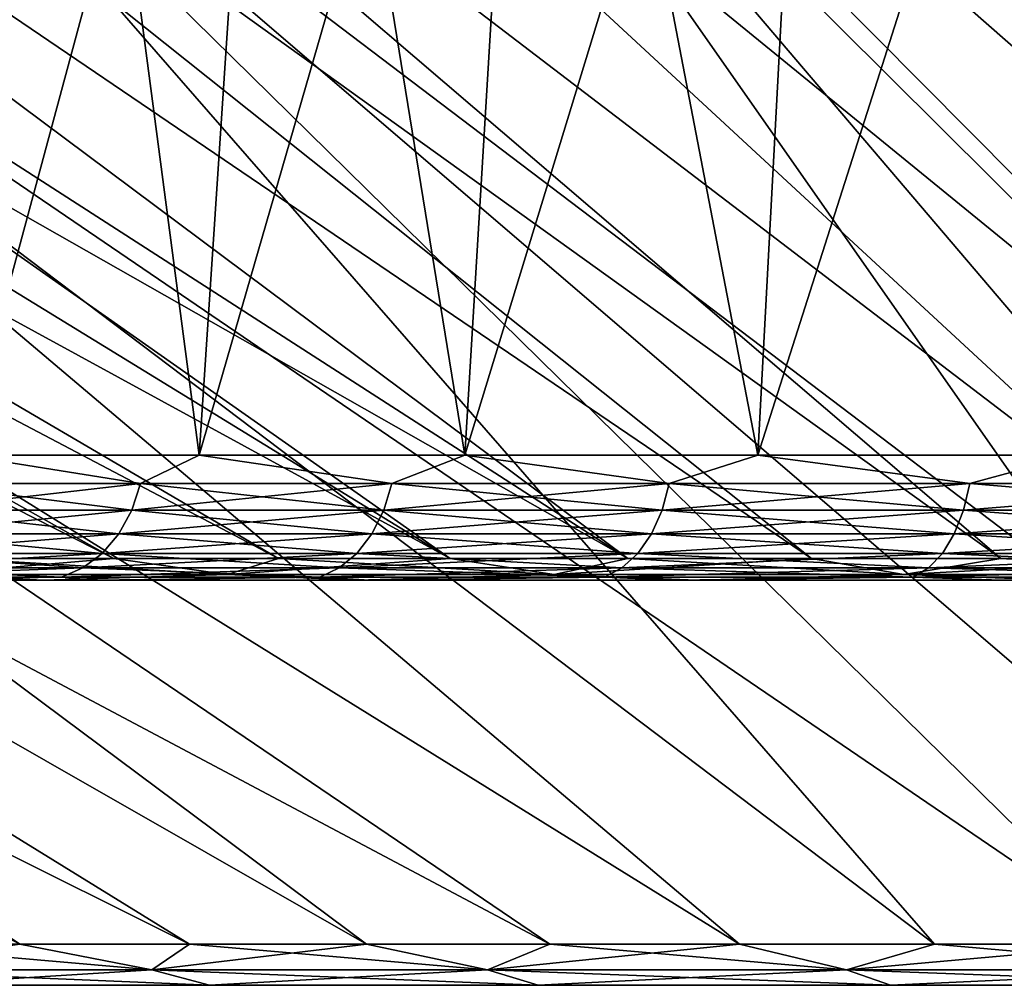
# Model space of a CAD drawing. Header units: metres. Extents: x -109 to 109, y -78 to 121.
# Tile 326 of 656: x -87.72 to -84.12, y 109.85 to 113.37. Entities that reach past the tile are written whole.
import ezdxf

# ---------------------------------------------------------------- set-up
doc = ezdxf.new("R2010")
doc.units = ezdxf.units.M
doc.layers.add('solid_508554_SW0001', color=7, linetype='CONTINUOUS')

msp = doc.modelspace()

# ---------------------------------------------------------------- linework, layer by layer
at = {"layer": 'solid_508554_SW0001'}
for points in [[(-97.27829, 116.440231, -10.320314), (-87.374054, 111.404022, -20.002378), (-87.949654, 111.404022, -20.550396)], [(-97.27829, 116.440231, -10.320314), (-96.339455, 116.440231, -9.457993), (-87.374054, 111.404022, -20.002378)], [(-97.278282, 116.440231, -53.679695), (-87.949646, 111.404022, -43.449604), (-87.374054, 111.404022, -43.997623)], [(-96.339447, 116.440231, -54.542011), (-97.278282, 116.440231, -53.679695), (-87.374054, 111.404022, -43.997623)], [(-96.339455, 116.440231, -9.457993), (-86.772255, 111.404022, -19.483263), (-87.374054, 111.404022, -20.002378)], [(-96.339455, 116.440231, -9.457993), (-95.364868, 116.440231, -8.636294), (-86.772255, 111.404022, -19.483263)], [(-96.339447, 116.440231, -54.542011), (-87.374054, 111.404022, -43.997623), (-86.772255, 111.404022, -44.516735)], [(-95.364868, 116.440231, -55.363708), (-96.339447, 116.440231, -54.542011), (-86.772255, 111.404022, -44.516735)], [(-95.364868, 116.440231, -55.363708), (-86.772255, 111.404022, -44.516735), (-86.145706, 111.404022, -45.005699)], [(-94.356285, 116.440231, -56.143307), (-95.364868, 116.440231, -55.363708), (-86.145706, 111.404022, -45.005699)], [(-95.364868, 116.440231, -8.636294), (-86.145714, 111.404022, -18.994301), (-86.772255, 111.404022, -19.483263)], [(-95.364868, 116.440231, -8.636294), (-94.356293, 116.440231, -7.8567), (-86.145714, 111.404022, -18.994301)], [(-94.356293, 116.440231, -7.8567), (-93.315536, 116.440231, -7.120615), (-86.145714, 111.404022, -18.994301)], [(-94.356285, 116.440231, -56.143307), (-86.145706, 111.404022, -45.005699), (-85.495926, 111.404022, -45.463329)], [(-93.315521, 116.440231, -56.879398), (-94.356285, 116.440231, -56.143307), (-85.495926, 111.404022, -45.463329)], [(-93.315536, 116.440231, -7.120615), (-85.495926, 111.404022, -18.536669), (-86.145714, 111.404022, -18.994301)], [(-93.315536, 116.440231, -7.120615), (-92.244484, 116.440231, -6.429365), (-85.495926, 111.404022, -18.536669)], [(-92.244453, 116.440231, -57.570652), (-93.315521, 116.440231, -56.879398), (-85.495926, 111.404022, -45.463329)], [(-92.244484, 116.440231, -6.429365), (-84.824471, 111.404022, -18.111473), (-85.495926, 111.404022, -18.536669)], [(-92.244484, 116.440231, -6.429365), (-91.14505, 116.440231, -5.784192), (-84.824471, 111.404022, -18.111473)], [(-92.244453, 116.440231, -57.570652), (-85.495926, 111.404022, -45.463329), (-84.824471, 111.404022, -45.888527)], [(-91.14502, 116.440231, -58.215824), (-92.244453, 116.440231, -57.570652), (-84.824471, 111.404022, -45.888527)], [(-91.14505, 116.440231, -5.784192), (-84.132957, 111.404022, -17.719736), (-84.824471, 111.404022, -18.111473)], [(-91.14505, 116.440231, -5.784192), (-90.019226, 116.440231, -5.186259), (-84.132957, 111.404022, -17.719736)], [(-91.14502, 116.440231, -58.215824), (-84.824471, 111.404022, -45.888527), (-84.132957, 111.404022, -46.280262)], [(-90.019196, 116.440231, -58.813755), (-91.14502, 116.440231, -58.215824), (-84.132957, 111.404022, -46.280262)], [(-90.019226, 116.440231, -5.186259), (-83.423058, 111.404022, -17.362404), (-84.132957, 111.404022, -17.719736)], [(-90.019226, 116.440231, -5.186259), (-88.869034, 116.440231, -4.636645), (-83.423058, 111.404022, -17.362404)], [(-90.019196, 116.440231, -58.813755), (-84.132957, 111.404022, -46.280262), (-83.423058, 111.404022, -46.637596)], [(-88.869003, 116.440231, -59.363365), (-90.019196, 116.440231, -58.813755), (-83.423058, 111.404022, -46.637596)], [(-88.869034, 116.440231, -4.636645), (-82.696487, 111.404022, -17.040337), (-83.423058, 111.404022, -17.362404)], [(-88.869034, 116.440231, -4.636645), (-87.696548, 116.440231, -4.136341), (-82.696487, 111.404022, -17.040337)], [(-88.869003, 116.440231, -59.363365), (-83.423058, 111.404022, -46.637596), (-82.69648, 111.404022, -46.959663)], [(-87.696533, 116.440231, -59.863663), (-88.869003, 116.440231, -59.363365), (-82.69648, 111.404022, -46.959663)], [(-87.696548, 116.440231, -4.136341), (-81.954987, 111.404022, -16.754309), (-82.696487, 111.404022, -17.040337)], [(-87.696548, 116.440231, -4.136341), (-86.503883, 116.440231, -3.68625), (-81.954987, 111.404022, -16.754309)], [(-87.696533, 116.440231, -59.863663), (-82.69648, 111.404022, -46.959663), (-81.954987, 111.404022, -47.245689)], [(-86.503876, 116.440231, -60.313751), (-87.696533, 116.440231, -59.863663), (-81.954987, 111.404022, -47.245689)], [(-86.503883, 116.440231, -3.68625), (-85.293198, 116.440231, -3.287184), (-81.954987, 111.404022, -16.754309)], [(-86.503876, 116.440231, -60.313751), (-81.954987, 111.404022, -47.245689), (-81.200348, 111.404022, -47.494987)], [(-85.29319, 116.440231, -60.712818), (-86.503876, 116.440231, -60.313751), (-81.200348, 111.404022, -47.494987)], [(-85.293198, 116.440231, -3.287184), (-81.200348, 111.404022, -16.505011), (-81.954987, 111.404022, -16.754309)], [(-85.293198, 116.440231, -3.287184), (-84.066666, 116.440231, -2.939862), (-81.200348, 111.404022, -16.505011)], [(-84.066658, 116.440231, -61.060139), (-85.29319, 116.440231, -60.712818), (-81.200348, 111.404022, -47.494987)], [(-88.672012, 111.782051, -38.756016), (-88.347389, 116.025627, -38.575844), (-87.621422, 116.025627, -39.740566)], [(-87.926064, 111.782051, -39.952774), (-88.672012, 111.782051, -38.756016), (-87.621422, 116.025627, -39.740566)], [(-87.926064, 111.782051, -24.047224), (-87.621422, 116.025627, -24.259432), (-88.347389, 116.025627, -25.424158)], [(-87.926064, 111.782051, -24.047224), (-87.062874, 111.782051, -22.932072), (-87.621422, 116.025627, -24.259432)], [(-87.926064, 111.782051, -39.952774), (-87.621422, 116.025627, -39.740566), (-86.781158, 116.025627, -40.826115)], [(-87.062874, 111.782051, -41.067928), (-87.926064, 111.782051, -39.952774), (-86.781158, 116.025627, -40.826115)], [(-87.062874, 111.782051, -22.932072), (-86.781158, 116.025627, -23.173885), (-87.621422, 116.025627, -24.259432)], [(-87.062874, 111.782051, -22.932072), (-86.091293, 111.782051, -21.909969), (-86.781158, 116.025627, -23.173885)], [(-87.062874, 111.782051, -41.067928), (-86.781158, 116.025627, -40.826115), (-85.835419, 116.025627, -41.821014)], [(-86.091293, 111.782051, -42.090031), (-87.062874, 111.782051, -41.067928), (-85.835419, 116.025627, -41.821014)], [(-86.091293, 111.782051, -21.909969), (-85.835419, 116.025627, -22.178986), (-86.781158, 116.025627, -23.173885)], [(-86.091293, 111.782051, -21.909969), (-85.021294, 111.782051, -20.991402), (-85.835419, 116.025627, -22.178986)], [(-86.091293, 111.782051, -42.090031), (-85.835419, 116.025627, -41.821014), (-84.794083, 116.025627, -42.71497)], [(-85.021294, 111.782051, -43.008598), (-86.091293, 111.782051, -42.090031), (-84.794083, 116.025627, -42.71497)], [(-85.021294, 111.782051, -20.991402), (-84.794083, 116.025627, -21.285028), (-85.835419, 116.025627, -22.178986)], [(-85.021294, 111.782051, -20.991402), (-83.667511, 116.025627, -20.500898), (-84.794083, 116.025627, -21.285028)], [(-85.021294, 111.782051, -20.991402), (-83.863846, 111.782051, -20.185799), (-83.667511, 116.025627, -20.500898)], [(-85.021294, 111.782051, -43.008598), (-84.794083, 116.025627, -42.71497), (-83.667511, 116.025627, -43.4991)], [(-83.863846, 111.782051, -43.814201), (-85.021294, 111.782051, -43.008598), (-83.667511, 116.025627, -43.4991)], [(-97.185631, 115.030693, -9.529449), (-87.718544, 109.994484, -19.622213), (-87.097679, 109.994484, -19.086657)], [(-95.259377, 115.030693, -7.897992), (-97.185631, 115.030693, -9.529449), (-87.097679, 109.994484, -19.086657)], [(-97.185631, 115.030693, -9.529449), (-88.312378, 109.994484, -20.187588), (-87.718544, 109.994484, -19.622213)], [(-95.259392, 115.030693, -56.101997), (-87.097687, 109.994484, -44.913338), (-87.718552, 109.994484, -44.377781)], [(-95.259392, 115.030693, -56.101997), (-86.451302, 109.994484, -45.417786), (-87.097687, 109.994484, -44.913338)], [(-95.259392, 115.030693, -56.101997), (-93.204987, 115.030693, -57.568817), (-86.451302, 109.994484, -45.417786)], [(-95.259377, 115.030693, -7.897992), (-86.451286, 109.994484, -18.582207), (-85.780922, 109.994484, -18.110083)], [(-93.204971, 115.030693, -6.431173), (-95.259377, 115.030693, -7.897992), (-85.780922, 109.994484, -18.110083)], [(-95.259377, 115.030693, -7.897992), (-87.097679, 109.994484, -19.086657), (-86.451286, 109.994484, -18.582207)], [(-93.204987, 115.030693, -57.568817), (-85.78093, 109.994484, -45.889912), (-86.451302, 109.994484, -45.417786)], [(-93.204987, 115.030693, -57.568817), (-85.088203, 109.994484, -46.328575), (-85.78093, 109.994484, -45.889912)], [(-93.204987, 115.030693, -57.568817), (-91.036469, 115.030693, -58.860977), (-85.088203, 109.994484, -46.328575)], [(-93.204971, 115.030693, -6.431173), (-85.780922, 109.994484, -18.110083), (-85.088196, 109.994484, -17.671421)], [(-91.036453, 115.030693, -5.139014), (-93.204971, 115.030693, -6.431173), (-85.088196, 109.994484, -17.671421)], [(-91.036469, 115.030693, -58.860977), (-84.374794, 109.994484, -46.732719), (-85.088203, 109.994484, -46.328575)], [(-91.036469, 115.030693, -58.860977), (-88.768654, 115.030693, -59.969646), (-84.374794, 109.994484, -46.732719)], [(-91.036453, 115.030693, -5.139014), (-84.374786, 109.994484, -17.267279), (-83.642403, 109.994484, -16.898626)], [(-88.768639, 115.030693, -4.030347), (-91.036453, 115.030693, -5.139014), (-83.642403, 109.994484, -16.898626)], [(-91.036453, 115.030693, -5.139014), (-85.088196, 109.994484, -17.671421), (-84.374786, 109.994484, -17.267279)], [(-88.768654, 115.030693, -59.969646), (-83.64241, 109.994484, -47.101368), (-84.374794, 109.994484, -46.732719)], [(-88.768654, 115.030693, -59.969646), (-82.892815, 109.994484, -47.43364), (-83.64241, 109.994484, -47.101368)], [(-88.768654, 115.030693, -59.969646), (-86.417038, 115.030693, -60.887253), (-82.892815, 109.994484, -47.43364)], [(-88.768639, 115.030693, -4.030347), (-82.892807, 109.994484, -16.566357), (-82.127815, 109.994484, -16.271267)], [(-86.417015, 115.030693, -3.112741), (-88.768639, 115.030693, -4.030347), (-82.127815, 109.994484, -16.271267)], [(-88.768639, 115.030693, -4.030347), (-83.642403, 109.994484, -16.898626), (-82.892807, 109.994484, -16.566357)], [(-86.417038, 115.030693, -60.887253), (-82.127823, 109.994484, -47.728729), (-82.892815, 109.994484, -47.43364)], [(-86.417038, 115.030693, -60.887253), (-81.349274, 109.994484, -47.985928), (-82.127823, 109.994484, -47.728729)], [(-86.417038, 115.030693, -60.887253), (-83.997665, 115.030693, -61.607533), (-81.349274, 109.994484, -47.985928)], [(-86.417015, 115.030693, -3.112741), (-82.127815, 109.994484, -16.271267), (-81.349266, 109.994484, -16.014071)], [(-83.99765, 115.030693, -2.392463), (-86.417015, 115.030693, -3.112741), (-81.349266, 109.994484, -16.014071)], [(-88.091995, 111.678246, -39.745525), (-87.926064, 111.782051, -39.952774), (-87.276985, 111.678246, -40.84444)], [(-87.276985, 111.678246, -23.155558), (-87.926064, 111.782051, -24.047224), (-88.091995, 111.678246, -24.254475)], [(-87.276985, 111.678246, -40.84444), (-87.926064, 111.782051, -39.952774), (-87.062874, 111.782051, -41.067928)], [(-87.276985, 111.678246, -23.155558), (-87.062874, 111.782051, -22.932072), (-87.926064, 111.782051, -24.047224)], [(-87.276985, 111.678246, -40.84444), (-87.062874, 111.782051, -41.067928), (-86.358185, 111.678246, -41.858181)], [(-86.358185, 111.678246, -22.141817), (-87.062874, 111.782051, -22.932072), (-87.276985, 111.678246, -23.155558)], [(-86.358185, 111.678246, -41.858181), (-87.062874, 111.782051, -41.067928), (-86.091293, 111.782051, -42.090031)], [(-86.358185, 111.678246, -22.141817), (-86.091293, 111.782051, -21.909969), (-87.062874, 111.782051, -22.932072)], [(-86.358185, 111.678246, -41.858181), (-86.091293, 111.782051, -42.090031), (-85.344444, 111.678246, -42.776985)], [(-85.344444, 111.678246, -21.223017), (-86.091293, 111.782051, -21.909969), (-86.358185, 111.678246, -22.141817)], [(-85.344444, 111.678246, -42.776985), (-86.091293, 111.782051, -42.090031), (-85.021294, 111.782051, -43.008598)], [(-85.344444, 111.678246, -21.223017), (-85.021294, 111.782051, -20.991402), (-86.091293, 111.782051, -21.909969)], [(-85.344444, 111.678246, -42.776985), (-85.021294, 111.782051, -43.008598), (-84.245522, 111.678246, -43.591995)], [(-84.245522, 111.678246, -20.408003), (-85.021294, 111.782051, -20.991402), (-85.344444, 111.678246, -21.223017)], [(-84.245522, 111.678246, -43.591995), (-85.021294, 111.782051, -43.008598), (-83.863846, 111.782051, -43.814201)], [(-84.245522, 111.678246, -20.408003), (-83.863846, 111.782051, -20.185799), (-85.021294, 111.782051, -20.991402)], [(-84.245522, 111.678246, -43.591995), (-83.863846, 111.782051, -43.814201), (-83.072014, 111.678246, -44.295372)], [(-83.072014, 111.678246, -19.704628), (-83.863846, 111.782051, -20.185799), (-84.245522, 111.678246, -20.408003)], [(-88.091995, 111.678246, -24.254475), (-88.126701, 111.580948, -24.231285), (-87.30925, 111.580948, -23.129076)], [(-87.276985, 111.678246, -40.84444), (-87.30925, 111.580948, -40.870922), (-88.126701, 111.580948, -39.768715)], [(-88.091995, 111.678246, -39.745525), (-87.276985, 111.678246, -40.84444), (-88.126701, 111.580948, -39.768715)], [(-87.276985, 111.678246, -23.155558), (-88.091995, 111.678246, -24.254475), (-87.30925, 111.580948, -23.129076)], [(-87.276985, 111.678246, -23.155558), (-87.30925, 111.580948, -23.129076), (-86.387703, 111.580948, -22.112301)], [(-86.358185, 111.678246, -41.858181), (-86.387703, 111.580948, -41.887699), (-87.30925, 111.580948, -40.870922)], [(-87.276985, 111.678246, -40.84444), (-86.358185, 111.678246, -41.858181), (-87.30925, 111.580948, -40.870922)], [(-86.358185, 111.678246, -22.141817), (-87.276985, 111.678246, -23.155558), (-86.387703, 111.580948, -22.112301)], [(-86.358185, 111.678246, -22.141817), (-86.387703, 111.580948, -22.112301), (-85.370926, 111.580948, -21.190748)], [(-85.344444, 111.678246, -42.776985), (-85.370926, 111.580948, -42.80925), (-86.387703, 111.580948, -41.887699)], [(-86.358185, 111.678246, -41.858181), (-85.344444, 111.678246, -42.776985), (-86.387703, 111.580948, -41.887699)], [(-85.344444, 111.678246, -21.223017), (-86.358185, 111.678246, -22.141817), (-85.370926, 111.580948, -21.190748)], [(-85.344444, 111.678246, -21.223017), (-85.370926, 111.580948, -21.190748), (-84.268715, 111.580948, -20.373295)], [(-84.245522, 111.678246, -43.591995), (-84.268715, 111.580948, -43.626705), (-85.370926, 111.580948, -42.80925)], [(-85.344444, 111.678246, -42.776985), (-84.245522, 111.678246, -43.591995), (-85.370926, 111.580948, -42.80925)], [(-84.245522, 111.678246, -20.408003), (-85.344444, 111.678246, -21.223017), (-84.268715, 111.580948, -20.373295)], [(-84.245522, 111.678246, -20.408003), (-84.268715, 111.580948, -20.373295), (-83.09169, 111.580948, -19.667814)], [(-83.072014, 111.678246, -44.295372), (-83.09169, 111.580948, -44.332188), (-84.268715, 111.580948, -43.626705)], [(-84.245522, 111.678246, -43.591995), (-83.072014, 111.678246, -44.295372), (-84.268715, 111.580948, -43.626705)], [(-83.072014, 111.678246, -19.704628), (-84.245522, 111.678246, -20.408003), (-83.09169, 111.580948, -19.667814)], [(-88.126701, 111.580948, -24.231285), (-88.177666, 111.494621, -24.197231), (-87.356628, 111.494621, -23.090193)], [(-87.30925, 111.580948, -40.870922), (-87.356628, 111.494621, -40.909809), (-88.177666, 111.494621, -39.802769)], [(-88.126701, 111.580948, -39.768715), (-87.30925, 111.580948, -40.870922), (-88.177666, 111.494621, -39.802769)], [(-87.30925, 111.580948, -23.129076), (-88.126701, 111.580948, -24.231285), (-87.356628, 111.494621, -23.090193)], [(-87.30925, 111.580948, -23.129076), (-87.356628, 111.494621, -23.090193), (-86.431038, 111.494621, -22.06896)], [(-86.387703, 111.580948, -41.887699), (-86.431038, 111.494621, -41.931042), (-87.356628, 111.494621, -40.909809)], [(-87.30925, 111.580948, -40.870922), (-86.387703, 111.580948, -41.887699), (-87.356628, 111.494621, -40.909809)], [(-86.387703, 111.580948, -22.112301), (-87.30925, 111.580948, -23.129076), (-86.431038, 111.494621, -22.06896)], [(-86.387703, 111.580948, -22.112301), (-86.431038, 111.494621, -22.06896), (-85.409805, 111.494621, -21.143368)], [(-85.370926, 111.580948, -42.80925), (-85.409805, 111.494621, -42.856632), (-86.431038, 111.494621, -41.931042)], [(-86.387703, 111.580948, -41.887699), (-85.370926, 111.580948, -42.80925), (-86.431038, 111.494621, -41.931042)], [(-85.370926, 111.580948, -21.190748), (-86.387703, 111.580948, -22.112301), (-85.409805, 111.494621, -21.143368)], [(-85.370926, 111.580948, -21.190748), (-85.409805, 111.494621, -21.143368), (-84.302765, 111.494621, -20.322332)], [(-84.268715, 111.580948, -43.626705), (-84.302765, 111.494621, -43.67767), (-85.409805, 111.494621, -42.856632)], [(-85.370926, 111.580948, -42.80925), (-84.268715, 111.580948, -43.626705), (-85.409805, 111.494621, -42.856632)], [(-84.268715, 111.580948, -20.373295), (-85.370926, 111.580948, -21.190748), (-84.302765, 111.494621, -20.322332)], [(-84.268715, 111.580948, -20.373295), (-84.302765, 111.494621, -20.322332), (-83.120583, 111.494621, -19.613758)], [(-83.09169, 111.580948, -44.332188), (-83.120583, 111.494621, -44.386242), (-84.302765, 111.494621, -43.67767)], [(-84.268715, 111.580948, -43.626705), (-83.09169, 111.580948, -44.332188), (-84.302765, 111.494621, -43.67767)], [(-83.09169, 111.580948, -19.667814), (-84.268715, 111.580948, -20.373295), (-83.120583, 111.494621, -19.613758)], [(-88.177666, 111.494621, -24.197231), (-88.242599, 111.423141, -24.153843), (-87.417, 111.423141, -23.040649)], [(-87.356628, 111.494621, -40.909809), (-87.417, 111.423141, -40.959351), (-88.242599, 111.423141, -39.846157)], [(-88.177666, 111.494621, -39.802769), (-87.356628, 111.494621, -40.909809), (-88.242599, 111.423141, -39.846157)], [(-87.356628, 111.494621, -23.090193), (-88.177666, 111.494621, -24.197231), (-87.417, 111.423141, -23.040649)], [(-87.356628, 111.494621, -23.090193), (-87.417, 111.423141, -23.040649), (-86.486259, 111.423141, -22.013737)], [(-86.431038, 111.494621, -41.931042), (-86.486259, 111.423141, -41.986263), (-87.417, 111.423141, -40.959351)], [(-87.356628, 111.494621, -40.909809), (-86.431038, 111.494621, -41.931042), (-87.417, 111.423141, -40.959351)], [(-86.431038, 111.494621, -22.06896), (-87.356628, 111.494621, -23.090193), (-86.486259, 111.423141, -22.013737)], [(-86.431038, 111.494621, -22.06896), (-86.486259, 111.423141, -22.013737), (-85.459351, 111.423141, -21.082998)], [(-85.409805, 111.494621, -42.856632), (-85.459351, 111.423141, -42.917), (-86.486259, 111.423141, -41.986263)], [(-86.431038, 111.494621, -41.931042), (-85.409805, 111.494621, -42.856632), (-86.486259, 111.423141, -41.986263)], [(-85.409805, 111.494621, -21.143368), (-86.431038, 111.494621, -22.06896), (-85.459351, 111.423141, -21.082998)], [(-85.409805, 111.494621, -21.143368), (-85.459351, 111.423141, -21.082998), (-84.346153, 111.423141, -20.257397)], [(-84.302765, 111.494621, -43.67767), (-84.346153, 111.423141, -43.742603), (-85.459351, 111.423141, -42.917)], [(-85.409805, 111.494621, -42.856632), (-84.302765, 111.494621, -43.67767), (-85.459351, 111.423141, -42.917)], [(-84.302765, 111.494621, -20.322332), (-85.409805, 111.494621, -21.143368), (-84.346153, 111.423141, -20.257397)], [(-84.302765, 111.494621, -20.322332), (-84.346153, 111.423141, -20.257397), (-83.157402, 111.423141, -19.544884)], [(-83.120583, 111.494621, -44.386242), (-83.157402, 111.423141, -44.455116), (-84.346153, 111.423141, -43.742603)], [(-84.302765, 111.494621, -43.67767), (-83.120583, 111.494621, -44.386242), (-84.346153, 111.423141, -43.742603)], [(-83.120583, 111.494621, -19.613758), (-84.302765, 111.494621, -20.322332), (-83.157402, 111.423141, -19.544884)], [(-88.242599, 111.423141, -24.153843), (-88.318596, 111.369698, -24.103065), (-87.487656, 111.369698, -22.982668)], [(-87.417, 111.423141, -40.959351), (-87.487656, 111.369698, -41.017334), (-88.318596, 111.369698, -39.896935)], [(-88.242599, 111.423141, -39.846157), (-87.417, 111.423141, -40.959351), (-88.318596, 111.369698, -39.896935)], [(-87.417, 111.423141, -23.040649), (-88.242599, 111.423141, -24.153843), (-87.487656, 111.369698, -22.982668)], [(-87.417, 111.423141, -23.040649), (-87.487656, 111.369698, -22.982668), (-86.550888, 111.369698, -21.94911)], [(-86.486259, 111.423141, -41.986263), (-86.550888, 111.369698, -42.050892), (-87.487656, 111.369698, -41.017334)], [(-87.417, 111.423141, -40.959351), (-86.486259, 111.423141, -41.986263), (-87.487656, 111.369698, -41.017334)], [(-86.486259, 111.423141, -22.013737), (-87.417, 111.423141, -23.040649), (-86.550888, 111.369698, -21.94911)], [(-86.486259, 111.423141, -22.013737), (-86.550888, 111.369698, -21.94911), (-85.517334, 111.369698, -21.012348)], [(-85.459351, 111.423141, -42.917), (-85.517334, 111.369698, -42.987652), (-86.550888, 111.369698, -42.050892)], [(-86.486259, 111.423141, -41.986263), (-85.459351, 111.423141, -42.917), (-86.550888, 111.369698, -42.050892)], [(-85.459351, 111.423141, -21.082998), (-86.486259, 111.423141, -22.013737), (-85.517334, 111.369698, -21.012348)], [(-85.459351, 111.423141, -21.082998), (-85.517334, 111.369698, -21.012348), (-84.396935, 111.369698, -20.181404)], [(-84.346153, 111.423141, -43.742603), (-84.396935, 111.369698, -43.818596), (-85.517334, 111.369698, -42.987652)], [(-85.459351, 111.423141, -42.917), (-84.346153, 111.423141, -43.742603), (-85.517334, 111.369698, -42.987652)], [(-84.346153, 111.423141, -20.257397), (-85.459351, 111.423141, -21.082998), (-84.396935, 111.369698, -20.181404)], [(-84.346153, 111.423141, -20.257397), (-84.396935, 111.369698, -20.181404), (-83.200485, 111.369698, -19.464279)], [(-83.157402, 111.423141, -44.455116), (-83.200485, 111.369698, -44.535721), (-84.396935, 111.369698, -43.818596)], [(-84.346153, 111.423141, -43.742603), (-83.157402, 111.423141, -44.455116), (-84.396935, 111.369698, -43.818596)], [(-83.157402, 111.423141, -19.544884), (-84.346153, 111.423141, -20.257397), (-83.200485, 111.369698, -19.464279)], [(-88.060448, 111.345375, -43.022861), (-86.960312, 111.345375, -44.071842), (-87.949646, 111.404022, -43.449604)], [(-88.060448, 111.345375, -20.977137), (-87.949654, 111.404022, -20.550396), (-87.374054, 111.404022, -20.002378)], [(-86.960312, 111.345375, -19.92816), (-88.060448, 111.345375, -20.977137), (-87.374054, 111.404022, -20.002378)], [(-86.960312, 111.345375, -44.071842), (-87.374054, 111.404022, -43.997623), (-87.949646, 111.404022, -43.449604)], [(-86.960312, 111.345375, -44.071842), (-86.772255, 111.404022, -44.516735), (-87.374054, 111.404022, -43.997623)], [(-86.960312, 111.345375, -19.92816), (-87.374054, 111.404022, -20.002378), (-86.772255, 111.404022, -19.483263)], [(-86.960312, 111.345375, -44.071842), (-85.765442, 111.345375, -45.011494), (-86.772255, 111.404022, -44.516735)], [(-86.960312, 111.345375, -19.92816), (-86.772255, 111.404022, -19.483263), (-86.145714, 111.404022, -18.994301)], [(-85.765442, 111.345375, -18.988506), (-86.960312, 111.345375, -19.92816), (-86.145714, 111.404022, -18.994301)], [(-85.765442, 111.345375, -45.011494), (-86.145706, 111.404022, -45.005699), (-86.772255, 111.404022, -44.516735)], [(-85.765442, 111.345375, -18.988506), (-86.145714, 111.404022, -18.994301), (-85.495926, 111.404022, -18.536669)], [(-85.765442, 111.345375, -45.011494), (-85.495926, 111.404022, -45.463329), (-86.145706, 111.404022, -45.005699)], [(-85.765442, 111.345375, -45.011494), (-84.486664, 111.345375, -45.833313), (-85.495926, 111.404022, -45.463329)], [(-85.765442, 111.345375, -18.988506), (-85.495926, 111.404022, -18.536669), (-84.824471, 111.404022, -18.111473)], [(-84.486664, 111.345375, -18.166687), (-85.765442, 111.345375, -18.988506), (-84.824471, 111.404022, -18.111473)], [(-84.486664, 111.345375, -45.833313), (-84.824471, 111.404022, -45.888527), (-85.495926, 111.404022, -45.463329)], [(-84.486664, 111.345375, -45.833313), (-84.132957, 111.404022, -46.280262), (-84.824471, 111.404022, -45.888527)], [(-84.486664, 111.345375, -18.166687), (-84.824471, 111.404022, -18.111473), (-84.132957, 111.404022, -17.719736)], [(-84.486664, 111.345375, -45.833313), (-83.135567, 111.345375, -46.529858), (-84.132957, 111.404022, -46.280262)], [(-84.486664, 111.345375, -18.166687), (-84.132957, 111.404022, -17.719736), (-83.423058, 111.404022, -17.362404)], [(-83.135567, 111.345375, -17.470144), (-84.486664, 111.345375, -18.166687), (-83.423058, 111.404022, -17.362404)], [(-83.135567, 111.345375, -46.529858), (-83.423058, 111.404022, -46.637596), (-84.132957, 111.404022, -46.280262)], [(-88.060448, 111.345375, -20.977137), (-87.631279, 111.325623, -20.860825), (-88.669464, 111.325623, -22.005468)], [(-88.060448, 111.345375, -43.022861), (-88.669464, 111.325623, -41.994541), (-87.631271, 111.325623, -43.139183)], [(-88.318596, 111.369698, -24.103065), (-88.402245, 111.3367, -24.047176), (-87.565414, 111.3367, -22.918846)], [(-87.487656, 111.369698, -41.017334), (-87.565414, 111.3367, -41.081154), (-88.402245, 111.3367, -39.952824)], [(-88.318596, 111.369698, -39.896935), (-87.487656, 111.369698, -41.017334), (-88.402245, 111.3367, -39.952824)], [(-87.487656, 111.369698, -22.982668), (-88.318596, 111.369698, -24.103065), (-87.565414, 111.3367, -22.918846)], [(-86.960312, 111.345375, -19.92816), (-87.631279, 111.325623, -20.860825), (-88.060448, 111.345375, -20.977137)], [(-88.060448, 111.345375, -43.022861), (-87.631271, 111.325623, -43.139183), (-86.960312, 111.345375, -44.071842)], [(-86.960312, 111.345375, -19.92816), (-86.486122, 111.325623, -19.823631), (-87.631279, 111.325623, -20.860825)], [(-86.960312, 111.345375, -44.071842), (-87.631271, 111.325623, -43.139183), (-86.486115, 111.325623, -44.176376)], [(-87.487656, 111.369698, -22.982668), (-87.565414, 111.3367, -22.918846), (-86.622025, 111.3367, -21.877975)], [(-86.550888, 111.369698, -42.050892), (-86.622025, 111.3367, -42.122025), (-87.565414, 111.3367, -41.081154)], [(-87.487656, 111.369698, -41.017334), (-86.550888, 111.369698, -42.050892), (-87.565414, 111.3367, -41.081154)], [(-86.550888, 111.369698, -21.94911), (-87.487656, 111.369698, -22.982668), (-86.622025, 111.3367, -21.877975)], [(-85.765442, 111.345375, -18.988506), (-86.486122, 111.325623, -19.823631), (-86.960312, 111.345375, -19.92816)], [(-86.960312, 111.345375, -44.071842), (-86.486115, 111.325623, -44.176376), (-85.765442, 111.345375, -45.011494)], [(-86.550888, 111.369698, -21.94911), (-86.622025, 111.3367, -21.877975), (-85.581154, 111.3367, -20.934584)], [(-85.517334, 111.369698, -42.987652), (-85.581154, 111.3367, -43.065418), (-86.622025, 111.3367, -42.122025)], [(-86.550888, 111.369698, -42.050892), (-85.517334, 111.369698, -42.987652), (-86.622025, 111.3367, -42.122025)], [(-85.517334, 111.369698, -21.012348), (-86.550888, 111.369698, -21.94911), (-85.581154, 111.3367, -20.934584)], [(-85.765442, 111.345375, -18.988506), (-85.245041, 111.325623, -18.903784), (-86.486122, 111.325623, -19.823631)], [(-85.765442, 111.345375, -45.011494), (-86.486115, 111.325623, -44.176376), (-85.245033, 111.325623, -45.096222)], [(-84.486664, 111.345375, -18.166687), (-85.245041, 111.325623, -18.903784), (-85.765442, 111.345375, -18.988506)], [(-85.765442, 111.345375, -45.011494), (-85.245033, 111.325623, -45.096222), (-84.486664, 111.345375, -45.833313)], [(-85.517334, 111.369698, -21.012348), (-85.581154, 111.3367, -20.934584), (-84.452827, 111.3367, -20.097757)], [(-84.396935, 111.369698, -43.818596), (-84.452827, 111.3367, -43.902241), (-85.581154, 111.3367, -43.065418)], [(-85.517334, 111.369698, -42.987652), (-84.396935, 111.369698, -43.818596), (-85.581154, 111.3367, -43.065418)], [(-84.396935, 111.369698, -20.181404), (-85.517334, 111.369698, -21.012348), (-84.452827, 111.3367, -20.097757)], [(-84.486664, 111.345375, -18.166687), (-83.919945, 111.325623, -18.110035), (-85.245041, 111.325623, -18.903784)], [(-84.486664, 111.345375, -45.833313), (-85.245033, 111.325623, -45.096222), (-83.91993, 111.325623, -45.889969)], [(-83.135567, 111.345375, -17.470144), (-83.919945, 111.325623, -18.110035), (-84.486664, 111.345375, -18.166687)], [(-84.486664, 111.345375, -45.833313), (-83.91993, 111.325623, -45.889969), (-83.135567, 111.345375, -46.529858)], [(-84.396935, 111.369698, -20.181404), (-84.452827, 111.3367, -20.097757), (-83.247902, 111.3367, -19.375557)], [(-83.200485, 111.369698, -44.535721), (-83.247902, 111.3367, -44.624443), (-84.452827, 111.3367, -43.902241)], [(-84.396935, 111.369698, -43.818596), (-83.200485, 111.369698, -44.535721), (-84.452827, 111.3367, -43.902241)], [(-83.200485, 111.369698, -19.464279), (-84.396935, 111.369698, -20.181404), (-83.247902, 111.3367, -19.375557)], [(-87.445328, 111.325623, -22.612894), (-89.59063, 111.325623, -23.246603), (-88.669464, 111.325623, -22.005468)], [(-87.445328, 111.325623, -22.612894), (-88.339432, 111.325623, -23.769218), (-89.59063, 111.325623, -23.246603)], [(-87.445343, 111.325623, -41.387085), (-88.669464, 111.325623, -41.994541), (-89.59063, 111.325623, -40.753403)], [(-88.339447, 111.325623, -40.230762), (-87.445343, 111.325623, -41.387085), (-89.59063, 111.325623, -40.753403)], [(-86.438965, 111.325623, -21.553228), (-88.669464, 111.325623, -22.005468), (-87.631279, 111.325623, -20.860825)], [(-86.438965, 111.325623, -21.553228), (-87.445328, 111.325623, -22.612894), (-88.669464, 111.325623, -22.005468)], [(-86.43898, 111.325623, -42.446754), (-87.631271, 111.325623, -43.139183), (-88.669464, 111.325623, -41.994541)], [(-87.445343, 111.325623, -41.387085), (-86.43898, 111.325623, -42.446754), (-88.669464, 111.325623, -41.994541)], [(-88.402245, 111.3367, -39.952824), (-87.565414, 111.3367, -41.081154), (-88.339447, 111.325623, -40.230762)], [(-87.565414, 111.3367, -22.918846), (-88.402245, 111.3367, -24.047176), (-88.339432, 111.325623, -23.769218)], [(-87.565414, 111.3367, -41.081154), (-87.445343, 111.325623, -41.387085), (-88.339447, 111.325623, -40.230762)], [(-87.565414, 111.3367, -22.918846), (-88.339432, 111.325623, -23.769218), (-87.445328, 111.325623, -22.612894)], [(-85.330467, 111.325623, -20.600838), (-87.631279, 111.325623, -20.860825), (-86.486122, 111.325623, -19.823631)], [(-85.330467, 111.325623, -20.600838), (-86.438965, 111.325623, -21.553228), (-87.631279, 111.325623, -20.860825)], [(-85.330482, 111.325623, -43.399147), (-86.486115, 111.325623, -44.176376), (-87.631271, 111.325623, -43.139183)], [(-86.43898, 111.325623, -42.446754), (-85.330482, 111.325623, -43.399147), (-87.631271, 111.325623, -43.139183)], [(-87.565414, 111.3367, -41.081154), (-86.622025, 111.3367, -42.122025), (-87.445343, 111.325623, -41.387085)], [(-86.622025, 111.3367, -21.877975), (-87.565414, 111.3367, -22.918846), (-87.445328, 111.325623, -22.612894)], [(-86.622025, 111.3367, -42.122025), (-86.43898, 111.325623, -42.446754), (-87.445343, 111.325623, -41.387085)], [(-86.622025, 111.3367, -21.877975), (-87.445328, 111.325623, -22.612894), (-86.438965, 111.325623, -21.553228)], [(-86.622025, 111.3367, -42.122025), (-85.581154, 111.3367, -43.065418), (-86.43898, 111.325623, -42.446754)], [(-85.581154, 111.3367, -20.934584), (-86.622025, 111.3367, -21.877975), (-86.438965, 111.325623, -21.553228)], [(-84.131195, 111.325623, -19.765505), (-86.486122, 111.325623, -19.823631), (-85.245041, 111.325623, -18.903784)], [(-84.131195, 111.325623, -19.765505), (-85.330467, 111.325623, -20.600838), (-86.486122, 111.325623, -19.823631)], [(-82.853569, 111.325623, -44.944118), (-85.245033, 111.325623, -45.096222), (-86.486115, 111.325623, -44.176376)], [(-84.131218, 111.325623, -44.234482), (-82.853569, 111.325623, -44.944118), (-86.486115, 111.325623, -44.176376)], [(-85.330482, 111.325623, -43.399147), (-84.131218, 111.325623, -44.234482), (-86.486115, 111.325623, -44.176376)], [(-85.581154, 111.3367, -43.065418), (-85.330482, 111.325623, -43.399147), (-86.43898, 111.325623, -42.446754)], [(-85.581154, 111.3367, -20.934584), (-86.438965, 111.325623, -21.553228), (-85.330467, 111.325623, -20.600838)], [(-85.581154, 111.3367, -43.065418), (-84.452827, 111.3367, -43.902241), (-85.330482, 111.325623, -43.399147)], [(-84.452827, 111.3367, -20.097757), (-85.581154, 111.3367, -20.934584), (-85.330467, 111.325623, -20.600838)], [(-84.452827, 111.3367, -43.902241), (-84.131218, 111.325623, -44.234482), (-85.330482, 111.325623, -43.399147)], [(-84.452827, 111.3367, -20.097757), (-85.330467, 111.325623, -20.600838), (-84.131195, 111.325623, -19.765505)], [(-81.510628, 111.325623, -18.479216), (-85.245041, 111.325623, -18.903784), (-83.919945, 111.325623, -18.110035)], [(-82.853546, 111.325623, -19.055872), (-84.131195, 111.325623, -19.765505), (-85.245041, 111.325623, -18.903784)], [(-81.510628, 111.325623, -18.479216), (-82.853546, 111.325623, -19.055872), (-85.245041, 111.325623, -18.903784)], [(-81.510651, 111.325623, -45.520775), (-83.91993, 111.325623, -45.889969), (-85.245033, 111.325623, -45.096222)], [(-82.853569, 111.325623, -44.944118), (-81.510651, 111.325623, -45.520775), (-85.245033, 111.325623, -45.096222)], [(-84.452827, 111.3367, -43.902241), (-83.247902, 111.3367, -44.624443), (-84.131218, 111.325623, -44.234482)], [(-83.247902, 111.3367, -19.375557), (-84.452827, 111.3367, -20.097757), (-84.131195, 111.325623, -19.765505)], [(-83.247902, 111.3367, -44.624443), (-82.853569, 111.325623, -44.944118), (-84.131218, 111.325623, -44.234482)], [(-83.247902, 111.3367, -19.375557), (-84.131195, 111.325623, -19.765505), (-82.853546, 111.325623, -19.055872)], [(-88.364632, 109.901176, -43.312904), (-87.718552, 109.994484, -44.377781), (-87.23555, 109.901176, -44.389481)], [(-87.23555, 109.901176, -19.610518), (-88.312378, 109.994484, -20.187588), (-88.364632, 109.901176, -20.687098)], [(-87.23555, 109.901176, -19.610518), (-87.718544, 109.994484, -19.622213), (-88.312378, 109.994484, -20.187588)], [(-87.23555, 109.901176, -44.389481), (-87.718552, 109.994484, -44.377781), (-87.097687, 109.994484, -44.913338)], [(-87.23555, 109.901176, -19.610518), (-87.097679, 109.994484, -19.086657), (-87.718544, 109.994484, -19.622213)], [(-87.23555, 109.901176, -44.389481), (-87.097687, 109.994484, -44.913338), (-86.451302, 109.994484, -45.417786)], [(-87.23555, 109.901176, -44.389481), (-86.451302, 109.994484, -45.417786), (-86.009239, 109.901176, -45.353859)], [(-86.009239, 109.901176, -18.646141), (-87.097679, 109.994484, -19.086657), (-87.23555, 109.901176, -19.610518)], [(-86.009239, 109.901176, -18.646141), (-86.451286, 109.994484, -18.582207), (-87.097679, 109.994484, -19.086657)], [(-86.009239, 109.901176, -45.353859), (-86.451302, 109.994484, -45.417786), (-85.78093, 109.994484, -45.889912)], [(-86.009239, 109.901176, -18.646141), (-85.780922, 109.994484, -18.110083), (-86.451286, 109.994484, -18.582207)], [(-86.009239, 109.901176, -45.353859), (-85.78093, 109.994484, -45.889912), (-85.088203, 109.994484, -46.328575)], [(-86.009239, 109.901176, -45.353859), (-85.088203, 109.994484, -46.328575), (-84.696815, 109.901176, -46.197304)], [(-84.696815, 109.901176, -17.802696), (-85.780922, 109.994484, -18.110083), (-86.009239, 109.901176, -18.646141)], [(-84.696815, 109.901176, -17.802696), (-85.088196, 109.994484, -17.671421), (-85.780922, 109.994484, -18.110083)], [(-84.696815, 109.901176, -46.197304), (-85.088203, 109.994484, -46.328575), (-84.374794, 109.994484, -46.732719)], [(-84.696815, 109.901176, -17.802696), (-84.374786, 109.994484, -17.267279), (-85.088196, 109.994484, -17.671421)], [(-84.696815, 109.901176, -46.197304), (-84.374794, 109.994484, -46.732719), (-83.64241, 109.994484, -47.101368)], [(-84.696815, 109.901176, -46.197304), (-83.64241, 109.994484, -47.101368), (-83.310165, 109.901176, -46.912174)], [(-83.310165, 109.901176, -17.087826), (-84.374786, 109.994484, -17.267279), (-84.696815, 109.901176, -17.802696)], [(-83.310165, 109.901176, -17.087826), (-83.642403, 109.994484, -16.898626), (-84.374786, 109.994484, -17.267279)], [(-88.364632, 109.901176, -20.687098), (-88.132324, 109.844559, -20.9086), (-87.025352, 109.844559, -19.8531)], [(-87.23555, 109.901176, -19.610518), (-88.364632, 109.901176, -20.687098), (-87.025352, 109.844559, -19.8531)], [(-88.364632, 109.901176, -43.312904), (-87.23555, 109.901176, -44.389481), (-88.132324, 109.844559, -43.0914)], [(-87.23555, 109.901176, -44.389481), (-87.025352, 109.844559, -44.1469), (-88.132324, 109.844559, -43.0914)], [(-87.23555, 109.901176, -19.610518), (-87.025352, 109.844559, -19.8531), (-85.823051, 109.844559, -18.907604)], [(-86.009239, 109.901176, -18.646141), (-87.23555, 109.901176, -19.610518), (-85.823051, 109.844559, -18.907604)], [(-87.23555, 109.901176, -44.389481), (-86.009239, 109.901176, -45.353859), (-87.025352, 109.844559, -44.1469)], [(-86.009239, 109.901176, -45.353859), (-85.823051, 109.844559, -45.092396), (-87.025352, 109.844559, -44.1469)], [(-86.009239, 109.901176, -18.646141), (-85.823051, 109.844559, -18.907604), (-84.536324, 109.844559, -18.080675)], [(-84.696815, 109.901176, -17.802696), (-86.009239, 109.901176, -18.646141), (-84.536324, 109.844559, -18.080675)], [(-86.009239, 109.901176, -45.353859), (-84.696815, 109.901176, -46.197304), (-85.823051, 109.844559, -45.092396)], [(-84.696815, 109.901176, -46.197304), (-84.536324, 109.844559, -45.919327), (-85.823051, 109.844559, -45.092396)], [(-84.696815, 109.901176, -17.802696), (-84.536324, 109.844559, -18.080675), (-83.176819, 109.844559, -17.379801)], [(-83.310165, 109.901176, -17.087826), (-84.696815, 109.901176, -17.802696), (-83.176819, 109.844559, -17.379801)], [(-84.696815, 109.901176, -46.197304), (-83.310165, 109.901176, -46.912174), (-84.536324, 109.844559, -45.919327)], [(-83.310165, 109.901176, -46.912174), (-83.176819, 109.844559, -46.620197), (-84.536324, 109.844559, -45.919327)]]:
    msp.add_3dface(points, dxfattribs=at)

doc.saveas('drawing.dxf')
